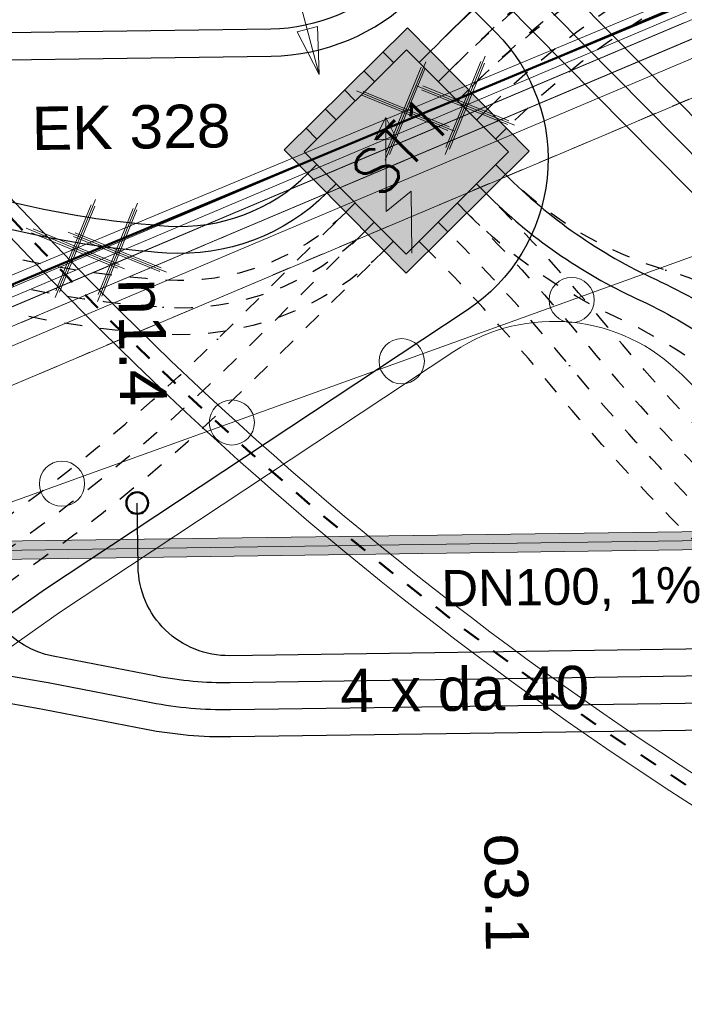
# Model space of a CAD drawing. Header units: metres. Extents: x -502 to 161, y -108 to 174.
# Tile 564 of 776: x -154.62 to -150.95, y 38.27 to 43.72. Entities that reach past the tile are written whole.
import ezdxf

# ---------------------------------------------------------------- set-up
doc = ezdxf.new("R2010")
doc.units = ezdxf.units.M
doc.header["$LTSCALE"] = 0.1
for name, pattern in [('102', [101.6, 101.6, 0]), ('103', [0.16875, 0.125, -0.01875, 0.00625, -0.01875]), ('2-1', [0.17, 0.06, -0.025, 0.06, -0.025]), ('202', [0.132, 0.0875, -0.019, 0.0065, -0.019])]:
    doc.linetypes.add(name, pattern=pattern)
for name, color, linetype in [('BRI31-005.05-5p02-Koordinierung Lageplan 4. BA ZOB West 2022-06-15', 7, 'Continuous'), ('BRI31-005.06-5f07-Koordinierung Lageplan 4. BA ZOB Fernbusbahnh', 7, 'Continuous'), ('BRI31-005.07-5f08-Koordinierung Lageplan 4. BA Radstation - Seeterrasse 2023-05-31', 7, 'Continuous')]:
    doc.layers.add(name, color=color, linetype=linetype)
doc.styles.add('Arial', font='arial.ttf')
doc.styles.add('Txt', font='txt_____.ttf')

# ---------------------------------------------------------------- blocks, each defined once
blk = doc.blocks.new('1016')
at = {"color": 7, "linetype": 'Continuous', "lineweight": 9, "transparency": 33554687}
for p, q in [((0.703072, 0.277444), (1.257444, -0.276928)), ((1.257444, 0.277444), (0.703072, -0.276928))]:
    blk.add_line(p, q, dxfattribs=at)
at = {"color": 2, "linetype": 'Continuous', "lineweight": 20, "true_color": 0xffff00, "transparency": 33554687}
for p, q in [((1.212401, 0.25319), (0.727326, -0.231885)), ((0.727326, 0.232401), (1.212401, -0.252674)), ((0.748114, 0.25319), (1.23319, -0.231885)), ((1.23319, 0.232401), (0.748114, -0.252674))]:
    blk.add_line(p, q, dxfattribs=at)
blk = doc.blocks.new('ALG_00094')
at = {"color": 1, "linetype": 'Continuous', "lineweight": 20, "true_color": 0xff0000, "transparency": 33554687, "flags": 128}
blk.add_lwpolyline([(0, 0), (0.3696, 0.08316), (0.3696, -0.08316), (0, 0)], dxfattribs=at)
blk = doc.blocks.new('9141')
at = {"color": 7, "linetype": 'Continuous', "lineweight": 9, "transparency": 33554687}
blk.add_circle((0, 0), 0.25, dxfattribs=at)
blk = doc.blocks.new('951')
at = {"color": 3, "linetype": 'Continuous', "lineweight": 13, "true_color": 0x00ff00, "transparency": 33554687}
for p, q in [((5.053472, 0.9793), (4.792795, 0.344076)), ((5.13368, 0.444375), (4.732639, -0.518491)), ((4.792795, 0.344076), (5.13368, 0.444375)), ((4.732639, -0.518491), (4.715929, -0.2527)), ((4.715929, -0.2527), (4.943186, -0.339625)), ((4.943186, -0.339625), (4.732639, -0.518491))]:
    blk.add_line(p, q, dxfattribs=at)

msp = doc.modelspace()

# ---------------------------------------------------------------- linework, layer by layer
at = {"layer": 'BRI31-005.05-5p02-Koordinierung Lageplan 4. BA ZOB West 2022-06-15', "color": 3, "linetype": 'Continuous', "lineweight": 18, "true_color": 0x00ff00, "transparency": 33554687, "flags": 128}
for points in [[(-95.3491, 78.326), (-102.5731, 75.366), (-110.1361, 72.306), (-117.0671, 69.456), (-120.3391, 67.894), (-122.6731, 66.48), (-125.4411, 64.186), (-127.5101, 61.662), (-132.3761, 55.512), (-136.3321, 50.73), (-141.2451, 48.064), (-147.2831, 45.146), (-156.9131, 41.076), (-164.9401, 37.646), (-169.7831, 35.816), (-169.9701, 35.745), (-171.3211, 35.581), (-172.5051, 35.438), (-172.6551, 35.445), (-174.8591, 35.155), (-177.6301, 34.484), (-180.4281, 33.654)], [(-180.4441, 33.702), (-177.6431, 34.532), (-174.8681, 35.204), (-172.6621, 35.496), (-172.5161, 35.537), (-171.7201, 35.633), (-170.6311, 35.766), (-170.3441, 35.8), (-170.0811, 35.832), (-169.8331, 35.904), (-169.8181, 35.91), (-164.9771, 37.739), (-156.9521, 41.168), (-147.3241, 45.237), (-141.2911, 48.153), (-136.3971, 50.809), (-132.4541, 55.575), (-127.5881, 61.725), (-125.5121, 64.257), (-123.4631, 65.955), (-123.1781, 66.46), (-123.1381, 66.53), (-123.0991, 66.632)]]:
    msp.add_lwpolyline(points, dxfattribs=at)
at = {"layer": 'BRI31-005.06-5f07-Koordinierung Lageplan 4. BA ZOB Fernbusbahnh', "color": 3, "linetype": 'Continuous', "lineweight": 13, "true_color": 0x00ff00, "transparency": 33554687, "flags": 128}
for points in [[(-95.3491, 78.326), (-102.5731, 75.366), (-110.1361, 72.306), (-117.0671, 69.456), (-120.3391, 67.894), (-122.6731, 66.48), (-125.4411, 64.186), (-127.5101, 61.662), (-132.3761, 55.512), (-136.3321, 50.73), (-141.2451, 48.064), (-147.2831, 45.146), (-156.9131, 41.076), (-164.9401, 37.646), (-169.7831, 35.816), (-169.9701, 35.745), (-171.3211, 35.581), (-172.5051, 35.438), (-172.6551, 35.445), (-174.8591, 35.155), (-177.6301, 34.484), (-180.4281, 33.654)], [(-180.4441, 33.702), (-177.6431, 34.532), (-174.8681, 35.204), (-172.6621, 35.496), (-172.5161, 35.537), (-171.7201, 35.633), (-170.6311, 35.766), (-170.3441, 35.8), (-170.0811, 35.832), (-169.8331, 35.904), (-169.8181, 35.91), (-164.9771, 37.739), (-156.9521, 41.168), (-147.3241, 45.237), (-141.2911, 48.153), (-136.3971, 50.809), (-132.4541, 55.575), (-127.5881, 61.725), (-125.5121, 64.257), (-123.4631, 65.955), (-123.1781, 66.46), (-123.1381, 66.53), (-123.0991, 66.632)]]:
    msp.add_lwpolyline(points, dxfattribs=at)
at = {"layer": 'BRI31-005.06-5f07-Koordinierung Lageplan 4. BA ZOB Fernbusbahnh', "color": 255, "linetype": 'Continuous', "lineweight": 9, "transparency": 33554687, "flags": 128}
msp.add_lwpolyline([(-180.4596, 33.7495), (-177.6561, 34.5803), (-174.8773, 35.2532), (-172.6722, 35.5451), (-172.5259, 35.5862), (-171.7261, 35.6826), (-170.6371, 35.8156), (-170.3501, 35.8496), (-170.0912, 35.8811), (-169.8494, 35.9513), (-169.8362, 35.9566), (-164.9958, 37.7854), (-156.9717, 41.214), (-147.3447, 45.2826), (-141.3139, 48.1975), (-136.4295, 50.8483), (-132.493, 55.6065), (-127.6271, 61.7564), (-125.5477, 64.2924), (-123.5021, 65.9876), (-123.2216, 66.4847), (-123.1834, 66.5515), (-123.1458, 66.6499)], dxfattribs=at)
at = {"layer": 'BRI31-005.07-5f08-Koordinierung Lageplan 4. BA Radstation - Seeterrasse 2023-05-31', "color": 1, "linetype": 'Continuous', "lineweight": 20, "true_color": 0xff0000, "transparency": 33554687}
msp.add_line((-152.9671, 43.4198), (-153.5201, 45.5188), dxfattribs=at)
at = {"layer": 'BRI31-005.07-5f08-Koordinierung Lageplan 4. BA Radstation - Seeterrasse 2023-05-31', "color": 4, "linetype": 'Continuous', "lineweight": 13, "true_color": 0x00ffff, "transparency": 33554687}
msp.add_line((-176.0281, 33.354), (-145.2636, 44.4433), dxfattribs=at)
msp.add_line((-176.0281, 33.354), (-145.2636, 44.4433), dxfattribs=at)
at = {"layer": 'BRI31-005.07-5f08-Koordinierung Lageplan 4. BA Radstation - Seeterrasse 2023-05-31', "color": 7, "linetype": 'Continuous', "lineweight": 20, "transparency": 33554687}
for p, q in [((-152.5544, 43.4857), (-152.614, 43.5454)), ((-152.5544, 43.4857), (-152.614, 43.5454)), ((-152.3502, 43.5482), (-152.413, 43.4855)), ((-152.3502, 43.5482), (-152.413, 43.4855)), ((-152.6606, 43.3797), (-152.7202, 43.4394)), ((-152.6606, 43.3797), (-152.7202, 43.4394)), ((-152.2447, 43.4415), (-152.3075, 43.3789)), ((-152.2447, 43.4415), (-152.3075, 43.3789)), ((-152.7668, 43.2738), (-152.8263, 43.3335)), ((-152.7668, 43.2738), (-152.8263, 43.3335)), ((-152.1388, 43.3353), (-152.2016, 43.2727)), ((-152.1388, 43.3353), (-152.2016, 43.2727)), ((-152.873, 43.1678), (-152.9325, 43.2275)), ((-152.873, 43.1678), (-152.9325, 43.2275)), ((-152.0328, 43.2291), (-152.0956, 43.1665)), ((-152.0328, 43.2291), (-152.0956, 43.1665)), ((-151.9269, 43.1229), (-151.9897, 43.0603)), ((-151.9269, 43.1229), (-151.9897, 43.0603)), ((-152.9791, 43.0619), (-153.0387, 43.1216)), ((-152.9791, 43.0619), (-153.0387, 43.1216)), ((-152.9793, 42.9205), (-153.0298, 42.8701)), ((-152.9793, 42.9205), (-153.0298, 42.8701)), ((-151.9359, 42.8658), (-151.9894, 42.9194)), ((-151.9359, 42.8658), (-151.9894, 42.9194)), ((-152.8734, 42.8143), (-152.9243, 42.7634)), ((-152.8734, 42.8143), (-152.9243, 42.7634)), ((-152.0421, 42.7598), (-152.0955, 42.8134)), ((-152.0421, 42.7598), (-152.0955, 42.8134)), ((-152.7674, 42.7081), (-152.8188, 42.6568)), ((-152.7674, 42.7081), (-152.8188, 42.6568)), ((-152.1483, 42.6539), (-152.2017, 42.7075)), ((-152.1483, 42.6539), (-152.2017, 42.7075)), ((-152.6619, 42.6015), (-152.7139, 42.5496)), ((-152.6619, 42.6015), (-152.7139, 42.5496)), ((-152.2544, 42.5479), (-152.3079, 42.6015)), ((-152.2544, 42.5479), (-152.3079, 42.6015)), ((-152.5555, 42.4957), (-152.6079, 42.4434)), ((-152.5555, 42.4957), (-152.6079, 42.4434)), ((-152.3606, 42.442), (-152.4141, 42.4956)), ((-152.3606, 42.442), (-152.4141, 42.4956))]:
    msp.add_line(p, q, dxfattribs=at)
at = {"layer": 'BRI31-005.07-5f08-Koordinierung Lageplan 4. BA Radstation - Seeterrasse 2023-05-31', "color": 12, "linetype": 'Continuous', "lineweight": 13, "true_color": 0xcc0000, "transparency": 33554687}
for p, q in [((-160.1708, 40.7587), (-150.0894, 40.8995)), ((-160.1708, 40.7587), (-150.0894, 40.8995)), ((-160.1701, 40.7087), (-150.0887, 40.8495)), ((-160.1701, 40.7087), (-150.0887, 40.8495)), ((-160.1695, 40.6587), (-150.088, 40.7995)), ((-160.1695, 40.6587), (-150.088, 40.7995))]:
    msp.add_line(p, q, dxfattribs=at)
at = {"layer": 'BRI31-005.07-5f08-Koordinierung Lageplan 4. BA Radstation - Seeterrasse 2023-05-31', "color": 250, "linetype": '202', "lineweight": 20, "true_color": 0x333333, "transparency": 33554687, "flags": 128}
msp.add_lwpolyline([(-169.7821, 35.816), (-164.9401, 37.647), (-156.9121, 41.076), (-147.2831, 45.145), (-141.2451, 48.064), (-136.3331, 50.73), (-132.3771, 55.512), (-127.5111, 61.662), (-125.4401, 64.186), (-122.6721, 66.481), (-120.3381, 67.894), (-117.0681, 69.455), (-110.1371, 72.307), (-102.5741, 75.367), (-95.3481, 78.327), (-87.2051, 81.706), (-82.3221, 84.224), (-73.2841, 89.176), (-65.3801, 92.266), (-55.0081, 96.337), (-42.5711, 101.496), (-24.2771, 108.475), (-23.6281, 108.616), (-22.7791, 108.939), (-21.2271, 109.532), (-20.7311, 109.828), (-6.5731, 115.397), (-3.3331, 116.527), (2.1199, 118.676), (8.4349, 121.116), (16.1989, 124.136), (23.8509, 127.116), (32.0649, 130.317), (39.0129, 133.194), (40.7549, 134.413), (40.9269, 134.167), (39.1589, 132.93), (32.1769, 130.039), (23.9589, 126.836), (16.3069, 123.856), (8.5429, 120.836), (2.2299, 118.396), (-3.2291, 116.245), (-6.4691, 115.115), (-20.5991, 109.558), (-21.0951, 109.262), (-22.6731, 108.659), (-23.5421, 108.328), (-24.1911, 108.187), (-42.4611, 101.218), (-54.8961, 96.059), (-65.2701, 91.986), (-73.1561, 88.904), (-82.1821, 83.96), (-87.0791, 81.434), (-95.2341, 78.049), (-102.4601, 75.089), (-110.0231, 72.029), (-116.9461, 69.181), (-120.1961, 67.63), (-122.4981, 66.235), (-125.2261, 63.974), (-127.2771, 61.474), (-132.1431, 55.324), (-136.1391, 50.494), (-141.1091, 47.796), (-147.1591, 44.871), (-156.7941, 40.8), (-164.8281, 37.369), (-169.6761, 35.536), (-169.7821, 35.816)], dxfattribs=at)
msp.add_lwpolyline([(-169.7821, 35.816), (-164.9401, 37.647), (-156.9121, 41.076), (-147.2831, 45.145), (-141.2451, 48.064), (-136.3331, 50.73), (-132.3771, 55.512), (-127.5111, 61.662), (-125.4401, 64.186), (-122.6721, 66.481), (-120.3381, 67.894), (-117.0681, 69.455), (-110.1371, 72.307), (-102.5741, 75.367), (-95.3481, 78.327), (-87.2051, 81.706), (-82.3221, 84.224), (-73.2841, 89.176), (-65.3801, 92.266), (-55.0081, 96.337), (-42.5711, 101.496), (-24.2771, 108.475), (-23.6281, 108.616), (-22.7791, 108.939), (-21.2271, 109.532), (-20.7311, 109.828), (-6.5731, 115.397), (-3.3331, 116.527), (2.1199, 118.676), (8.4349, 121.116), (16.1989, 124.136), (23.8509, 127.116), (32.0649, 130.317), (39.0129, 133.194), (40.7549, 134.413), (40.9269, 134.167), (39.1589, 132.93), (32.1769, 130.039), (23.9589, 126.836), (16.3069, 123.856), (8.5429, 120.836), (2.2299, 118.396), (-3.2291, 116.245), (-6.4691, 115.115), (-20.5991, 109.558), (-21.0951, 109.262), (-22.6731, 108.659), (-23.5421, 108.328), (-24.1911, 108.187), (-42.4611, 101.218), (-54.8961, 96.059), (-65.2701, 91.986), (-73.1561, 88.904), (-82.1821, 83.96), (-87.0791, 81.434), (-95.2341, 78.049), (-102.4601, 75.089), (-110.0231, 72.029), (-116.9461, 69.181), (-120.1961, 67.63), (-122.4981, 66.235), (-125.2261, 63.974), (-127.2771, 61.474), (-132.1431, 55.324), (-136.1391, 50.494), (-141.1091, 47.796), (-147.1591, 44.871), (-156.7941, 40.8), (-164.8281, 37.369), (-169.6761, 35.536), (-169.7821, 35.816)], dxfattribs=at)
at = {"layer": 'BRI31-005.07-5f08-Koordinierung Lageplan 4. BA Radstation - Seeterrasse 2023-05-31', "color": 250, "linetype": '102', "lineweight": 13, "true_color": 0x333333, "transparency": 33554687, "flags": 128}
msp.add_lwpolyline([(18.5229, 125.041), (18.5599, 124.733), (16.3069, 123.856), (8.5429, 120.836), (2.2299, 118.396), (-3.2291, 116.245), (-6.4691, 115.115), (-20.5991, 109.558), (-21.0951, 109.262), (-22.6731, 108.659), (-23.5421, 108.328), (-24.1911, 108.187), (-42.4611, 101.218), (-54.8961, 96.059), (-65.2701, 91.986), (-73.1561, 88.904), (-82.1821, 83.96), (-87.0791, 81.434), (-95.2341, 78.049), (-102.4601, 75.089), (-110.0231, 72.029), (-116.9461, 69.181), (-120.1961, 67.63), (-122.4981, 66.235), (-125.2261, 63.974), (-127.2771, 61.474), (-132.1431, 55.324), (-136.1391, 50.494), (-141.1091, 47.796), (-147.1591, 44.871), (-156.7941, 40.8), (-164.8281, 37.369), (-169.6761, 35.536), (-169.7821, 35.816), (-164.9401, 37.647), (-156.9121, 41.076), (-147.2831, 45.145), (-141.2451, 48.064), (-136.3331, 50.73), (-132.3771, 55.512), (-127.5111, 61.662), (-125.4401, 64.186), (-122.6721, 66.481), (-120.3381, 67.894), (-117.0681, 69.455), (-110.1371, 72.307), (-102.5741, 75.367), (-95.3481, 78.327), (-87.2051, 81.706), (-82.3221, 84.224), (-73.2841, 89.176), (-71.0607, 90.0451)], dxfattribs=at)
msp.add_lwpolyline([(18.5229, 125.041), (18.5599, 124.733), (16.3069, 123.856), (8.5429, 120.836), (2.2299, 118.396), (-3.2291, 116.245), (-6.4691, 115.115), (-20.5991, 109.558), (-21.0951, 109.262), (-22.6731, 108.659), (-23.5421, 108.328), (-24.1911, 108.187), (-42.4611, 101.218), (-54.8961, 96.059), (-65.2701, 91.986), (-73.1561, 88.904), (-82.1821, 83.96), (-87.0791, 81.434), (-95.2341, 78.049), (-102.4601, 75.089), (-110.0231, 72.029), (-116.9461, 69.181), (-120.1961, 67.63), (-122.4981, 66.235), (-125.2261, 63.974), (-127.2771, 61.474), (-132.1431, 55.324), (-136.1391, 50.494), (-141.1091, 47.796), (-147.1591, 44.871), (-156.7941, 40.8), (-164.8281, 37.369), (-169.6761, 35.536), (-169.7821, 35.816), (-164.9401, 37.647), (-156.9121, 41.076), (-147.2831, 45.145), (-141.2451, 48.064), (-136.3331, 50.73), (-132.3771, 55.512), (-127.5111, 61.662), (-125.4401, 64.186), (-122.6721, 66.481), (-120.3381, 67.894), (-117.0681, 69.455), (-110.1371, 72.307), (-102.5741, 75.367), (-95.3481, 78.327), (-87.2051, 81.706), (-82.3221, 84.224), (-73.2841, 89.176), (-71.0607, 90.0451)], dxfattribs=at)
at = {"layer": 'BRI31-005.07-5f08-Koordinierung Lageplan 4. BA Radstation - Seeterrasse 2023-05-31', "color": 4, "linetype": 'Continuous', "lineweight": 50, "true_color": 0x00ffff, "transparency": 33554687, "flags": 128}
msp.add_lwpolyline([(-176.0281, 33.354), (-175.3441, 33.639), (-175.3201, 33.649), (-149.7281, 44.314), (-126.4101, 53.651), (-118.1081, 57.122), (-98.2681, 65.417), (-72.0611, 76.231), (-71.9681, 76.269), (-71.3191, 76.53), (-71.2871, 76.543), (-48.6231, 85.662), (-14.7811, 99.28), (-14.7731, 99.283), (-6.6601, 102.548), (8.5319, 108.66), (9.1999, 108.929), (9.3639, 108.995), (9.6569, 109.113), (23.8684, 114.898)], dxfattribs=at)
msp.add_lwpolyline([(-176.0281, 33.354), (-175.3441, 33.639), (-175.3201, 33.649), (-149.7281, 44.314), (-126.4101, 53.651), (-118.1081, 57.122), (-98.2681, 65.417), (-72.0611, 76.231), (-71.9681, 76.269), (-71.3191, 76.53), (-71.2871, 76.543), (-48.6231, 85.662), (-14.7811, 99.28), (-14.7731, 99.283), (-6.6601, 102.548), (8.5319, 108.66), (9.1999, 108.929), (9.3639, 108.995), (9.6569, 109.113), (23.8684, 114.898)], dxfattribs=at)
at = {"layer": 'BRI31-005.07-5f08-Koordinierung Lageplan 4. BA Radstation - Seeterrasse 2023-05-31', "color": 250, "linetype": '102', "lineweight": 9, "true_color": 0x333333, "transparency": 33554687, "flags": 128}
for points in [[(-169.8181, 35.91), (-164.9771, 37.739), (-156.9521, 41.168), (-147.3241, 45.237), (-141.2911, 48.153), (-136.3971, 50.809), (-132.4541, 55.575), (-127.5881, 61.725), (-125.5121, 64.257), (-122.7311, 66.562), (-120.3871, 67.982), (-117.1081, 69.547), (-110.1741, 72.399), (-102.6111, 75.459), (-95.3871, 78.418), (-87.2481, 81.797), (-82.3691, 84.312), (-73.3261, 89.267), (-65.4151, 92.359), (-55.0451, 96.429), (-42.6071, 101.588), (-24.3061, 108.571), (-23.6481, 108.714), (-23.6061, 108.518), (-24.2481, 108.379), (-42.5331, 101.402), (-54.9711, 96.243), (-65.3431, 92.173), (-73.2421, 89.085), (-82.2751, 84.136), (-87.1641, 81.615), (-95.3111, 78.234), (-102.5351, 75.273), (-110.0981, 72.213), (-117.0261, 69.365), (-120.2911, 67.806), (-122.6151, 66.398), (-125.3701, 64.115), (-127.4321, 61.599), (-132.2981, 55.449), (-136.2671, 50.651), (-141.1991, 47.975), (-147.2421, 45.055), (-156.8741, 40.984), (-164.9031, 37.553), (-169.7481, 35.722), (-169.8181, 35.91)], [(-169.8181, 35.91), (-164.9771, 37.739), (-156.9521, 41.168), (-147.3241, 45.237), (-141.2911, 48.153), (-136.3971, 50.809), (-132.4541, 55.575), (-127.5881, 61.725), (-125.5121, 64.257), (-122.7311, 66.562), (-120.3871, 67.982), (-117.1081, 69.547), (-110.1741, 72.399), (-102.6111, 75.459), (-95.3871, 78.418), (-87.2481, 81.797), (-82.3691, 84.312), (-73.3261, 89.267), (-65.4151, 92.359), (-55.0451, 96.429), (-42.6071, 101.588), (-24.3061, 108.571), (-23.6481, 108.714), (-23.6061, 108.518), (-24.2481, 108.379), (-42.5331, 101.402), (-54.9711, 96.243), (-65.3431, 92.173), (-73.2421, 89.085), (-82.2751, 84.136), (-87.1641, 81.615), (-95.3111, 78.234), (-102.5351, 75.273), (-110.0981, 72.213), (-117.0261, 69.365), (-120.2911, 67.806), (-122.6151, 66.398), (-125.3701, 64.115), (-127.4321, 61.599), (-132.2981, 55.449), (-136.2671, 50.651), (-141.1991, 47.975), (-147.2421, 45.055), (-156.8741, 40.984), (-164.9031, 37.553), (-169.7481, 35.722), (-169.8181, 35.91)], [(-169.8181, 35.91), (-164.9771, 37.739), (-156.9521, 41.168), (-147.3241, 45.237), (-141.2911, 48.153), (-136.3971, 50.809), (-132.4541, 55.575), (-127.5881, 61.725), (-125.5121, 64.257), (-122.7311, 66.562), (-120.3871, 67.982), (-117.1081, 69.547), (-110.1741, 72.399), (-102.6111, 75.459), (-95.3871, 78.418), (-87.2481, 81.797), (-82.3691, 84.312), (-73.3261, 89.267), (-69.9883, 90.5716)], [(-169.8181, 35.91), (-164.9771, 37.739), (-156.9521, 41.168), (-147.3241, 45.237), (-141.2911, 48.153), (-136.3971, 50.809), (-132.4541, 55.575), (-127.5881, 61.725), (-125.5121, 64.257), (-122.7311, 66.562), (-120.3871, 67.982), (-117.1081, 69.547), (-110.1741, 72.399), (-102.6111, 75.459), (-95.3871, 78.418), (-87.2481, 81.797), (-82.3691, 84.312), (-73.3261, 89.267), (-69.9883, 90.5716)], [(-69.9156, 90.3855), (-73.2421, 89.085), (-82.2751, 84.136), (-87.1641, 81.615), (-95.3111, 78.234), (-102.5351, 75.273), (-110.0981, 72.213), (-117.0261, 69.365), (-120.2911, 67.806), (-122.6151, 66.398), (-125.3701, 64.115), (-127.4321, 61.599), (-132.2981, 55.449), (-136.2671, 50.651), (-141.1991, 47.975), (-147.2421, 45.055), (-156.8741, 40.984), (-164.9031, 37.553), (-169.7481, 35.722), (-169.8181, 35.91)], [(-69.9156, 90.3855), (-73.2421, 89.085), (-82.2751, 84.136), (-87.1641, 81.615), (-95.3111, 78.234), (-102.5351, 75.273), (-110.0981, 72.213), (-117.0261, 69.365), (-120.2911, 67.806), (-122.6151, 66.398), (-125.3701, 64.115), (-127.4321, 61.599), (-132.2981, 55.449), (-136.2671, 50.651), (-141.1991, 47.975), (-147.2421, 45.055), (-156.8741, 40.984), (-164.9031, 37.553), (-169.7481, 35.722), (-169.8181, 35.91)], [(-169.8531, 36.004), (-165.0141, 37.832), (-156.9911, 41.26), (-147.3651, 45.328), (-141.3371, 48.242), (-136.4621, 50.888), (-132.5321, 55.638), (-127.6661, 61.788), (-125.5831, 64.328), (-123.5411, 66.02), (-123.2651, 66.509), (-123.0911, 66.411), (-123.3851, 65.89), (-125.4411, 64.186), (-127.5101, 61.662), (-132.3761, 55.512), (-136.3321, 50.73), (-141.2451, 48.064), (-147.2831, 45.146), (-156.9131, 41.076), (-164.9401, 37.646), (-169.7831, 35.816), (-169.8531, 36.004)], [(-169.8531, 36.004), (-165.0141, 37.832), (-156.9911, 41.26), (-147.3651, 45.328), (-141.3371, 48.242), (-136.4621, 50.888), (-132.5321, 55.638), (-127.6661, 61.788), (-125.5831, 64.328), (-123.5411, 66.02), (-123.2651, 66.509), (-123.0911, 66.411), (-123.3851, 65.89), (-125.4411, 64.186), (-127.5101, 61.662), (-132.3761, 55.512), (-136.3321, 50.73), (-141.2451, 48.064), (-147.2831, 45.146), (-156.9131, 41.076), (-164.9401, 37.646), (-169.7831, 35.816), (-169.8531, 36.004)], [(-169.8531, 36.004), (-165.0141, 37.832), (-156.9911, 41.26), (-147.3651, 45.328), (-141.3371, 48.242), (-136.4621, 50.888), (-132.5321, 55.638), (-127.6661, 61.788), (-125.5831, 64.328), (-123.5411, 66.02), (-123.2651, 66.509), (-123.0911, 66.411), (-123.3851, 65.89), (-125.4411, 64.186), (-127.5101, 61.662), (-132.3761, 55.512), (-136.3321, 50.73), (-141.2451, 48.064), (-147.2831, 45.146), (-156.9131, 41.076), (-164.9401, 37.646), (-169.7831, 35.816), (-169.8531, 36.004)], [(-169.8531, 36.004), (-165.0141, 37.832), (-156.9911, 41.26), (-147.3651, 45.328), (-141.3371, 48.242), (-136.4621, 50.888), (-132.5321, 55.638), (-127.6661, 61.788), (-125.5831, 64.328), (-123.5411, 66.02), (-123.2651, 66.509), (-123.0911, 66.411), (-123.3851, 65.89), (-125.4411, 64.186), (-127.5101, 61.662), (-132.3761, 55.512), (-136.3321, 50.73), (-141.2451, 48.064), (-147.2831, 45.146), (-156.9131, 41.076), (-164.9401, 37.646), (-169.7831, 35.816), (-169.8531, 36.004)]]:
    msp.add_lwpolyline(points, dxfattribs=at)
at = {"layer": 'BRI31-005.07-5f08-Koordinierung Lageplan 4. BA Radstation - Seeterrasse 2023-05-31', "color": 3, "linetype": 'Continuous', "lineweight": 13, "true_color": 0x00ff00, "transparency": 33554687, "flags": 128}
for points in [[(-95.3491, 78.326), (-102.5731, 75.366), (-110.1361, 72.306), (-117.0671, 69.456), (-120.3391, 67.894), (-122.6731, 66.48), (-125.4411, 64.186), (-127.5101, 61.662), (-132.3761, 55.512), (-136.3321, 50.73), (-141.2451, 48.064), (-147.2831, 45.146), (-156.9131, 41.076), (-164.9401, 37.646), (-169.7831, 35.816), (-169.9701, 35.745), (-171.3211, 35.581), (-172.5051, 35.438), (-172.6551, 35.445), (-174.8591, 35.155), (-177.6301, 34.484), (-180.4281, 33.654)], [(-95.3491, 78.326), (-102.5731, 75.366), (-110.1361, 72.306), (-117.0671, 69.456), (-120.3391, 67.894), (-122.6731, 66.48), (-125.4411, 64.186), (-127.5101, 61.662), (-132.3761, 55.512), (-136.3321, 50.73), (-141.2451, 48.064), (-147.2831, 45.146), (-156.9131, 41.076), (-164.9401, 37.646), (-169.7831, 35.816), (-169.9701, 35.745), (-171.3211, 35.581), (-172.5051, 35.438), (-172.6551, 35.445), (-174.8591, 35.155), (-177.6301, 34.484), (-180.4281, 33.654)], [(-180.4441, 33.702), (-177.6431, 34.532), (-174.8681, 35.204), (-172.6621, 35.496), (-172.5161, 35.537), (-171.7201, 35.633), (-170.6311, 35.766), (-170.3441, 35.8), (-170.0811, 35.832), (-169.8331, 35.904), (-169.8181, 35.91), (-164.9771, 37.739), (-156.9521, 41.168), (-147.3241, 45.237), (-141.2911, 48.153), (-136.3971, 50.809), (-132.4541, 55.575), (-127.5881, 61.725), (-125.5121, 64.257), (-123.4631, 65.955), (-123.1781, 66.46), (-123.1381, 66.53), (-123.0991, 66.632)], [(-180.4441, 33.702), (-177.6431, 34.532), (-174.8681, 35.204), (-172.6621, 35.496), (-172.5161, 35.537), (-171.7201, 35.633), (-170.6311, 35.766), (-170.3441, 35.8), (-170.0811, 35.832), (-169.8331, 35.904), (-169.8181, 35.91), (-164.9771, 37.739), (-156.9521, 41.168), (-147.3241, 45.237), (-141.2911, 48.153), (-136.3971, 50.809), (-132.4541, 55.575), (-127.5881, 61.725), (-125.5121, 64.257), (-123.4631, 65.955), (-123.1781, 66.46), (-123.1381, 66.53), (-123.0991, 66.632)]]:
    msp.add_lwpolyline(points, dxfattribs=at)
at = {"layer": 'BRI31-005.07-5f08-Koordinierung Lageplan 4. BA Radstation - Seeterrasse 2023-05-31', "color": 255, "linetype": 'Continuous', "lineweight": 9, "transparency": 33554687, "flags": 128}
for points in [[(-71.9869, 76.3153), (-72.0801, 76.2773), (-98.2873, 65.4632), (-118.1274, 57.1681), (-126.4291, 53.6973), (-149.747, 44.3603), (-175.3393, 33.6952), (-175.3633, 33.6852), (-176.0473, 33.4002)], [(-71.9869, 76.3153), (-72.0801, 76.2773), (-98.2873, 65.4632), (-118.1274, 57.1681), (-126.4291, 53.6973), (-149.747, 44.3603), (-175.3393, 33.6952), (-175.3633, 33.6852), (-176.0473, 33.4002)], [(-180.4596, 33.7495), (-177.6561, 34.5803), (-174.8773, 35.2532), (-172.6722, 35.5451), (-172.5259, 35.5862), (-171.7261, 35.6826), (-170.6371, 35.8156), (-170.3501, 35.8496), (-170.0912, 35.8811), (-169.8494, 35.9513), (-169.8362, 35.9566), (-164.9958, 37.7854), (-156.9717, 41.214), (-147.3447, 45.2826), (-141.3139, 48.1975), (-136.4295, 50.8483), (-132.493, 55.6065), (-127.6271, 61.7564), (-125.5477, 64.2924), (-123.5021, 65.9876), (-123.2216, 66.4847), (-123.1834, 66.5515), (-123.1458, 66.6499)], [(-180.4596, 33.7495), (-177.6561, 34.5803), (-174.8773, 35.2532), (-172.6722, 35.5451), (-172.5259, 35.5862), (-171.7261, 35.6826), (-170.6371, 35.8156), (-170.3501, 35.8496), (-170.0912, 35.8811), (-169.8494, 35.9513), (-169.8362, 35.9566), (-164.9958, 37.7854), (-156.9717, 41.214), (-147.3447, 45.2826), (-141.3139, 48.1975), (-136.4295, 50.8483), (-132.493, 55.6065), (-127.6271, 61.7564), (-125.5477, 64.2924), (-123.5021, 65.9876), (-123.2216, 66.4847), (-123.1834, 66.5515), (-123.1458, 66.6499)]]:
    msp.add_lwpolyline(points, dxfattribs=at)
at = {"layer": 'BRI31-005.07-5f08-Koordinierung Lageplan 4. BA Radstation - Seeterrasse 2023-05-31', "color": 3, "linetype": '2-1', "lineweight": 30, "true_color": 0x00ff00, "transparency": 33554687, "flags": 128}
for points in [[(-128.7317, 67.1307), (-130.8914, 64.8489), (-134.6199, 61.0632, 0.091835), (-135.6402, 59.5545, -0.09526), (-136.8688, 57.7642), (-149.7236, 45.062), (-149.7236, 45.062, -0.080166), (-150.9325, 44.2), (-150.9325, 44.2), (-150.9325, 44.2, 0.081399), (-152.1388, 43.3353), (-152.1388, 43.3353)], [(-131.205, 65.1721), (-134.9405, 61.3789, 0.091835), (-136.0527, 59.7344), (-136.0527, 59.7344, -0.09526), (-137.1851, 58.0843), (-137.1851, 58.0843), (-150.0399, 45.3821), (-150.0399, 45.3821, -0.029474), (-151.1436, 44.413), (-151.1436, 44.413, 0.030696), (-152.2447, 43.4415)], [(-152.2447, 43.4415), (-152.2447, 43.4415, -0.056142), (-151.0908, 44.3597), (-151.0908, 44.3597), (-151.0908, 44.3597, 0.054914), (-149.9344, 45.2754), (-149.9344, 45.2754), (-137.0796, 57.9776, 0.09526), (-135.9152, 59.6745, -0.091835), (-134.8336, 61.2737), (-131.1005, 65.0644)], [(-130.9959, 64.9567), (-134.7268, 61.1684), (-134.7268, 61.1684, 0.091835), (-135.7777, 59.6145), (-135.7777, 59.6145), (-135.7777, 59.6145, -0.09526), (-136.9742, 57.8709), (-136.9742, 57.8709), (-149.829, 45.1687), (-149.829, 45.1687, -0.054927), (-150.9852, 44.2533), (-150.9852, 44.2533), (-150.9852, 44.2533, 0.056156), (-152.1388, 43.3353), (-152.1388, 43.3353)], [(-152.0328, 43.2291, -0.081411), (-150.8268, 44.0935, 0.080181), (-149.6181, 44.9553), (-136.7633, 57.6575, 0.070594), (-135.7595, 58.9768), (-135.7595, 58.9768, -0.011662), (-135.2395, 59.8587), (-135.2395, 59.8587, -0.058786), (-134.6051, 60.6537)], [(-152.8179, 42.6577, -0.215528), (-153.8203, 42.2807), (-153.8203, 42.2807, -0.081026), (-155.4833, 42.664), (-155.4833, 42.664, 0.100888), (-157.3281, 43.0133), (-160.3978, 42.9704), (-160.3978, 42.9704, 0.029754), (-166.2561, 42.5394), (-166.2561, 42.5394, -0.029678), (-169.7219, 42.2838), (-174.5935, 42.2158), (-198.2123, 40.9322)], [(-198.2042, 40.7824), (-174.5884, 42.0658), (-169.7287, 42.1337), (-169.7287, 42.1337, 0.029754), (-166.2362, 42.3907), (-166.2362, 42.3907), (-166.2362, 42.3907, -0.029754), (-160.3957, 42.8205), (-160.3957, 42.8205), (-157.326, 42.8633), (-157.326, 42.8633, -0.100888), (-155.5401, 42.5252), (-155.5401, 42.5252, 0.081026), (-153.8301, 42.131), (-153.8301, 42.131, 0.215528), (-152.7119, 42.5515), (-152.7119, 42.5515)], [(-141.106, 41.9221), (-143.258, 39.0381), (-143.258, 39.0381, -0.324922), (-144.3806, 38.6891), (-144.3806, 38.6891), (-147.2238, 39.6532, -0.116055), (-149.3415, 40.975), (-150.1623, 41.805), (-150.1623, 41.805, 0.126073), (-151.0482, 42.3362), (-151.0482, 42.3362, -0.124946), (-151.9359, 42.8658)], [(-137.2054, 29.8701), (-137.2375, 32.1677, 0.350863), (-141.5665, 37.4252, 0.004054), (-142.5852, 37.6306, 0.030773), (-143.5002, 37.7496), (-143.5002, 37.7496, -0.06529), (-144.6301, 37.9765), (-144.6301, 37.9765), (-147.4744, 38.9463, -0.115703), (-149.875, 40.4478), (-150.6956, 41.2776), (-150.6956, 41.2776, -0.021743), (-151.3681, 42.0195), (-151.3681, 42.0195), (-151.3681, 42.0195, 0.022861), (-152.0421, 42.7598), (-152.0421, 42.7598)], [(-131.4715, 24.6292, 0.1504), (-131.7512, 25.1468), (-133.2587, 26.6285, -0.152638), (-134.8343, 29.5749), (-135.379, 32.4359), (-135.5673, 33.2734), (-135.5673, 33.2734, 0.284942), (-139.4821, 37.2597), (-139.4821, 37.2597), (-139.4821, 37.2597, 0.012109), (-142.5283, 37.9252), (-142.5283, 37.9252), (-142.5283, 37.9252, 0.030773), (-143.4799, 38.0489), (-143.4799, 38.0489), (-143.4799, 38.0489, -0.06529), (-144.5333, 38.2605), (-144.5333, 38.2605), (-147.3776, 39.2302), (-147.3776, 39.2302, -0.115682), (-149.6617, 40.6588), (-149.6617, 40.6588), (-150.4823, 41.4886, 0.089986), (-151.3144, 42.072, -0.088862), (-152.1483, 42.6539)], [(-152.1483, 42.6539), (-152.1483, 42.6539, -0.02287), (-151.4744, 41.9138), (-151.4744, 41.9138), (-151.4744, 41.9138, 0.021749), (-150.8023, 41.1722), (-150.8023, 41.1722), (-149.9817, 40.3424, 0.115713), (-147.5228, 38.8043), (-144.6881, 37.8378, 0.065846), (-143.5104, 37.5999, -0.031099), (-142.6043, 37.4815), (-142.6043, 37.4815, -0.004017), (-141.5973, 37.2784), (-141.5973, 37.2784, -0.350863), (-137.3875, 32.1656), (-137.3875, 32.1656), (-137.3554, 29.868)], [(-137.5054, 29.8659), (-137.5375, 32.1635, 0.350863), (-141.6282, 37.1316), (-141.6282, 37.1316, 0.004017), (-142.6327, 37.3342), (-142.6327, 37.3342), (-142.6327, 37.3342, 0.031105), (-143.5206, 37.4503), (-143.5206, 37.4503), (-143.5206, 37.4503, -0.065289), (-144.7269, 37.6926), (-144.7269, 37.6926), (-147.5712, 38.6623), (-147.5712, 38.6623, -0.115723), (-150.0883, 40.2369), (-150.0883, 40.2369), (-150.9089, 41.0667, -0.021756), (-151.5809, 41.8081), (-151.5809, 41.8081, 0.022877), (-152.2544, 42.5479), (-152.2544, 42.5479)], [(-160.6569, 37.1812), (-159.907, 37.1924, 0.151398), (-159.1753, 37.4311), (-154.5733, 40.6883, 0.040997), (-153.3189, 41.7403), (-152.6079, 42.4434)], [(-137.6554, 29.8638), (-137.6874, 32.1614, 0.350863), (-141.659, 36.9848), (-141.659, 36.9848, 0.004054), (-142.6706, 37.1888), (-142.6706, 37.1888), (-142.6706, 37.1888, 0.030773), (-143.5307, 37.3006), (-143.5307, 37.3006, -0.065839), (-144.7854, 37.554), (-147.6196, 38.5203), (-147.6196, 38.5203, -0.115732), (-150.195, 40.1314), (-150.195, 40.1314), (-151.0156, 40.9612), (-151.0156, 40.9612, -0.021762), (-151.6873, 41.7024), (-151.6873, 41.7024), (-151.6873, 41.7024, 0.02288), (-152.3606, 42.442), (-152.3606, 42.442)]]:
    msp.add_lwpolyline(points, format="xyb", dxfattribs=at)
at = {"layer": 'BRI31-005.07-5f08-Koordinierung Lageplan 4. BA Radstation - Seeterrasse 2023-05-31', "color": 7, "linetype": 'Continuous', "lineweight": 30, "transparency": 33554687, "flags": 128}
for points in [[(-152.3502, 43.5482), (-152.3502, 43.5482, -0.005138), (-151.3017, 44.5731), (-151.3017, 44.5731, 0.003919), (-150.2507, 45.5954), (-137.3959, 58.2977), (-137.3959, 58.2977, 0.09526), (-136.3276, 59.8544), (-136.3276, 59.8544, -0.091835), (-135.1543, 61.5895), (-131.4142, 65.3876)], [(-131.3096, 65.2799), (-135.0474, 61.4842, 0.091835), (-136.1901, 59.7944, -0.09526), (-137.2905, 58.191), (-150.1453, 45.4888, -0.029472), (-151.249, 44.5197), (-151.249, 44.5197, 0.030692), (-152.3502, 43.5482), (-152.3502, 43.5482)], [(-141.2262, 42.0118), (-143.1489, 39.4352, -0.328507), (-144.2837, 39.0904), (-147.1405, 40.1006), (-147.1405, 40.1006, -0.113256), (-149.0288, 41.2988), (-149.0288, 41.2988), (-151.9011, 44.2033)], [(-152.1144, 43.9923), (-149.2351, 41.0807), (-149.2351, 41.0807, 0.112774), (-147.2405, 39.8177), (-147.2405, 39.8177), (-145.464, 39.1896, 0.037032), (-142.4429, 38.367, -0.012109), (-139.3754, 37.6969), (-139.3754, 37.6969, -0.285019), (-135.1279, 33.3705), (-135.1279, 33.3705), (-134.937, 32.5201), (-134.3923, 29.6591), (-134.3923, 29.6591, 0.152657), (-132.943, 26.9492), (-132.943, 26.9492), (-131.4479, 25.4799), (-131.4479, 25.4799, -0.007585), (-131.4168, 25.4487), (-131.4168, 25.4487), (-131.4168, 25.4487, -0.145681), (-130.7848, 24.253), (-130.7848, 24.253), (-130.6564, 23.609)], [(-152.221, 43.8868), (-151.9883, 43.6515, -0.472574), (-152.1473, 42.1145), (-154.4867, 40.5659), (-159.0887, 37.3087), (-159.0887, 37.3087, -0.151398), (-159.9048, 37.0424), (-159.9048, 37.0424), (-160.6547, 37.0313)], [(-197.0784, 41.4447), (-174.6089, 42.6656), (-169.737, 42.7336), (-169.737, 42.7336, 0.029754), (-166.3158, 42.9854), (-166.3158, 42.9854), (-166.3158, 42.9854, -0.029754), (-160.4041, 43.4204), (-160.4041, 43.4204), (-153.233, 43.5205), (-153.233, 43.5205, 0.19384), (-152.4404, 43.8527), (-152.4404, 43.8527)], [(-196.2304, 41.3203), (-174.6038, 42.5157), (-169.7349, 42.5836), (-169.7349, 42.5836, 0.029754), (-166.2959, 42.8367), (-166.2959, 42.8367, -0.029754), (-160.402, 43.2704), (-157.3323, 43.3133), (-157.3323, 43.3133, -0.100888), (-155.3697, 42.9417), (-155.3697, 42.9417), (-155.3697, 42.9417, 0.081026), (-153.8009, 42.5801), (-153.8009, 42.5801, 0.215527), (-153.0298, 42.8701)], [(-152.9238, 42.7639, -0.215527), (-153.8106, 42.4304), (-153.8106, 42.4304, -0.081026), (-155.4265, 42.8028), (-155.4265, 42.8028), (-155.4265, 42.8028, 0.100888), (-157.3302, 43.1633), (-157.3302, 43.1633), (-160.3999, 43.1204), (-160.3999, 43.1204, 0.029754), (-166.276, 42.688), (-166.276, 42.688, -0.029677), (-169.724, 42.4338), (-174.5987, 42.3657), (-198.2204, 41.082)], [(-151.9359, 42.8658), (-151.9359, 42.8658, 0.088801), (-151.1016, 42.2835), (-151.1016, 42.2835), (-151.1016, 42.2835, -0.08992), (-150.269, 41.6995), (-150.269, 41.6995), (-149.448, 40.8693, 0.115633), (-147.2808, 39.5142), (-144.4365, 38.5444), (-144.4365, 38.5444, 0.065289), (-143.4596, 38.3482), (-143.4596, 38.3482, -0.030773), (-142.4714, 38.2197), (-142.4714, 38.2197, -0.012109), (-139.411, 37.5512), (-139.411, 37.5512, -0.284994), (-135.2744, 33.3382), (-135.0843, 32.492)], [(-152.0421, 42.7598, 0.088832), (-151.208, 42.1778), (-151.208, 42.1778, -0.089956), (-150.3756, 41.5941), (-150.3756, 41.5941), (-149.555, 40.7642, 0.115671), (-147.3292, 39.3722), (-144.4759, 38.3994, 0.064694), (-143.4698, 38.1986), (-143.4698, 38.1986, -0.030773), (-142.4998, 38.0724), (-142.4998, 38.0724), (-142.4998, 38.0724, -0.012109), (-139.4465, 37.4055), (-139.4465, 37.4055), (-139.4465, 37.4055, -0.284968), (-135.4209, 33.3058), (-135.4209, 33.3058), (-135.2317, 32.464), (-134.687, 29.603, 0.152638), (-133.1535, 26.7355), (-131.6461, 25.2538, -0.150399), (-131.3244, 24.6586)]]:
    msp.add_lwpolyline(points, format="xyb", dxfattribs=at)
at = {"layer": 'BRI31-005.07-5f08-Koordinierung Lageplan 4. BA Radstation - Seeterrasse 2023-05-31', "color": 4, "linetype": '103', "lineweight": 50, "true_color": 0x00ffff, "transparency": 33554687, "flags": 128}
msp.add_lwpolyline([(-254.9323, 33.2388), (-254.9323, 33.2388, -0.133546), (-234.307, 40.072), (-234.307, 40.072), (-218.1974, 40.9476, -0.112636), (-213.1987, 40.0894, 0.175809), (-206.7253, 39.7865), (-199.6071, 41.9966), (-199.6071, 41.9966, -0.078169), (-198.0875, 42.321), (-198.0875, 42.321), (-197.1289, 42.3731, -0.05937), (-195.9481, 42.2971, 0.059369), (-194.7673, 42.2211), (-174.6311, 43.3154), (-169.7461, 43.3836), (-169.7461, 43.3836, 0.029754), (-166.4019, 43.6297), (-166.4019, 43.6297, -0.011354), (-164.1226, 43.8819), (-164.1226, 43.8819, 0.110668), (-162.0389, 44.5447), (-162.0389, 44.5447), (-161.5755, 44.8167), (-160.5386, 45.4255, -0.34828), (-156.8475, 44.9074), (-154.481, 42.4229), (-154.481, 42.4229, 0.105958), (-147.6918, 37.7922), (-147.6918, 37.7922), (-147.6918, 37.7922, -0.052347), (-138.4897, 32.8595), (-138.4897, 32.8595), (-138.4897, 32.8595, 0.153853), (-137.05, 32.4278), (-137.05, 32.4278), (-136.2035, 32.4396), (-129.921, 32.5273), (-129.921, 32.5273, 0.3685), (-125.043, 36.8064), (-125.043, 36.8064), (-123.4213, 47.9433, -0.104398), (-122.7079, 49.8817), (-117.1746, 58.6941), (-117.1746, 58.6941, -0.222151), (-112.5109, 61.7026), (-112.5109, 61.7026)], format="xyb", dxfattribs=at)
at = {"layer": 'BRI31-005.07-5f08-Koordinierung Lageplan 4. BA Radstation - Seeterrasse 2023-05-31', "color": 190, "linetype": '2-1', "lineweight": 30, "true_color": 0x7f00ff, "transparency": 33554687, "flags": 128}
for points in [[(-134.3941, 60.4404), (-134.3941, 60.4404, 0.058786), (-134.9847, 59.7004), (-134.9847, 59.7004, 0.011649), (-135.497, 58.8315), (-135.497, 58.8315, -0.070638), (-136.5524, 57.4442), (-136.5524, 57.4442), (-137.4055, 56.614), (-137.4055, 56.614, 0.015136), (-140.8161, 53.442), (-140.8161, 53.442), (-149.5127, 44.8486, -0.080204), (-150.7211, 43.9871, 0.081432), (-151.9269, 43.1229)], [(-152.606, 42.4453), (-152.606, 42.4453, -0.215527), (-153.8398, 41.9813), (-153.8398, 41.9813, -0.081026), (-155.5968, 42.3863, 0.100888), (-157.3239, 42.7133), (-160.3936, 42.6705)], [(-160.6614, 37.4812), (-159.9115, 37.4924, 0.151398), (-159.3486, 37.676), (-154.7466, 40.9332), (-154.7466, 40.9332, 0.040997), (-153.5299, 41.9536), (-153.5299, 41.9536), (-152.8188, 42.6568)], [(-152.7134, 42.5501), (-153.4244, 41.847, -0.040997), (-154.66, 40.8107), (-159.262, 37.5536), (-159.262, 37.5536, -0.151398), (-159.9092, 37.3424), (-159.9092, 37.3424), (-160.6592, 37.3312)]]:
    msp.add_lwpolyline(points, format="xyb", dxfattribs=at)
at = {"layer": 'BRI31-005.07-5f08-Koordinierung Lageplan 4. BA Radstation - Seeterrasse 2023-05-31', "color": 4, "linetype": 'Continuous', "lineweight": 20, "true_color": 0x00ffff, "transparency": 33554687, "flags": 128}
msp.add_lwpolyline([(-176.0281, 33.354), (-175.3441, 33.639), (-175.3201, 33.649), (-149.7281, 44.314), (-126.4101, 53.651)], dxfattribs=at)
msp.add_lwpolyline([(-176.0281, 33.354), (-175.3441, 33.639), (-175.3201, 33.649), (-149.7281, 44.314), (-126.4101, 53.651)], dxfattribs=at)
at = {"layer": 'BRI31-005.07-5f08-Koordinierung Lageplan 4. BA Radstation - Seeterrasse 2023-05-31', "color": 1, "linetype": 'Continuous', "lineweight": 20, "true_color": 0xff0000, "transparency": 33554687, "flags": 128}
for points in [[(-138.9374, 33.2501), (-138.9374, 33.2501, 0.049395), (-147.6635, 37.8616), (-147.6635, 37.8616, -0.105958), (-154.4267, 42.4746), (-156.7932, 44.9592)], [(-139.0202, 33.125, 0.049395), (-147.7201, 37.7228), (-147.7201, 37.7228, -0.105958), (-154.5353, 42.3712), (-154.5353, 42.3712), (-156.9018, 44.8557)], [(-150.9573, 41.7556, 0.358166), (-152.2203, 41.8863), (-154.4039, 40.4408), (-159.002, 37.1863, -0.151398), (-159.9025, 36.8924), (-160.6524, 36.8813)], [(-137.6968, 36.2668, 0.098433), (-139.5176, 37.114, 0.010963), (-142.2679, 37.7214), (-142.5389, 37.7744), (-142.5389, 37.7744, 0.031368), (-143.4901, 37.8993), (-143.4901, 37.8993), (-143.4901, 37.8993, -0.06529), (-144.5817, 38.1185), (-144.5817, 38.1185), (-147.426, 39.0882, -0.115692), (-149.7683, 40.5533), (-150.9573, 41.7556)]]:
    msp.add_lwpolyline(points, format="xyb", dxfattribs=at)
at = {"layer": 'BRI31-005.07-5f08-Koordinierung Lageplan 4. BA Radstation - Seeterrasse 2023-05-31', "color": 3, "linetype": 'Continuous', "lineweight": 30, "true_color": 0x00ff00, "transparency": 33554687, "flags": 128}
for points in [[(-152.0077, 44.0978), (-149.1285, 41.1862), (-149.1285, 41.1862, 0.112767), (-147.1905, 39.9592), (-147.1905, 39.9592), (-145.414, 39.331, 0.037213), (-142.3995, 38.5114, -0.01205), (-139.3399, 37.8426), (-139.3399, 37.8426, -0.285044), (-134.9815, 33.4029), (-134.9815, 33.4029), (-134.7896, 32.5481), (-134.2449, 29.6871), (-134.2449, 29.6871, 0.152657), (-132.8378, 27.0562), (-132.8378, 27.0562), (-131.3428, 25.5869, -0.007309), (-131.3097, 25.5538, -0.145681), (-130.6377, 24.2823), (-130.5091, 23.6383)], [(-152.5459, 43.9594), (-152.5459, 43.9594, -0.19384), (-153.2351, 43.6705), (-153.2351, 43.6705), (-160.4062, 43.5704), (-160.4062, 43.5704, 0.029754), (-166.3356, 43.1341), (-166.3356, 43.1341, -0.029754), (-169.7391, 42.8836), (-174.614, 42.8155), (-197.0866, 41.5943)]]:
    msp.add_lwpolyline(points, format="xyb", dxfattribs=at)
at = {"layer": 'BRI31-005.07-5f08-Koordinierung Lageplan 4. BA Radstation - Seeterrasse 2023-05-31', "color": 7, "linetype": 'Continuous', "lineweight": 20, "transparency": 33554687, "flags": 128}
for points in [[(-151.8033, 42.9951), (-152.4783, 43.6777), (-153.1609, 43.0026), (-152.4859, 42.32), (-151.8033, 42.9951)], [(-151.8033, 42.9951), (-152.4783, 43.6777), (-153.1609, 43.0026), (-152.4859, 42.32), (-151.8033, 42.9951)], [(-152.4849, 42.4249), (-151.9186, 42.99), (-152.4836, 43.5563), (-153.0499, 42.9912), (-152.4849, 42.4249)], [(-152.4849, 42.4249), (-151.9186, 42.99), (-152.4836, 43.5563), (-153.0499, 42.9912), (-152.4849, 42.4249)]]:
    msp.add_lwpolyline(points, dxfattribs=at)
at = {"layer": 'BRI31-005.07-5f08-Koordinierung Lageplan 4. BA Radstation - Seeterrasse 2023-05-31', "color": 1, "linetype": 'Continuous', "lineweight": 30, "true_color": 0xff0000, "transparency": 33554687, "flags": 128}
for points in [[(-149.1204, 41.5769), (-150.2261, 40.4843), (-150.2261, 40.4843, -0.193657), (-150.8114, 40.239), (-150.8114, 40.239), (-153.4622, 40.2013, -0.414214), (-153.9693, 40.6941), (-153.9743, 41.0465)], [(-149.0149, 41.4702), (-150.1206, 40.3776, -0.193668), (-150.8093, 40.089), (-153.4601, 40.0513, -0.051305), (-153.8678, 40.0874), (-154.4396, 40.1979), (-154.4396, 40.1979, -0.355356), (-154.8448, 40.6817), (-154.8448, 40.6817), (-154.8498, 41.033)], [(-148.9095, 41.3635), (-150.0152, 40.2709), (-150.0152, 40.2709, -0.193668), (-150.8071, 39.939), (-150.8071, 39.939), (-153.4579, 39.9013), (-153.4579, 39.9013, -0.051305), (-153.8963, 39.9401), (-153.8963, 39.9401), (-154.4681, 40.0506, 0.027491), (-155.1538, 40.1443, 0.023779), (-155.8457, 40.1674, -0.414214), (-156.3528, 40.6602), (-156.3578, 41.0108)], [(-148.8041, 41.2568), (-149.9098, 40.1642, -0.193668), (-150.805, 39.7891), (-153.4558, 39.7513), (-153.4558, 39.7513, -0.051305), (-153.9247, 39.7928), (-153.9247, 39.7928), (-154.4965, 39.9033, 0.027491), (-155.1659, 39.9948, 0.023779), (-155.8436, 40.0174, -0.017617), (-155.8894, 40.0183), (-158.0113, 40.1378, -0.393724), (-158.4832, 40.6299), (-158.4882, 40.9821)]]:
    msp.add_lwpolyline(points, format="xyb", dxfattribs=at)
at = {"layer": 'BRI31-005.07-5f08-Koordinierung Lageplan 4. BA Radstation - Seeterrasse 2023-05-31', "color": 191, "linetype": 'Continuous', "lineweight": 50, "true_color": 0xbf7fff, "transparency": 33554687}
msp.add_circle((-153.9743, 41.0465), 0.06, dxfattribs=at)
at = {"layer": 'BRI31-005.07-5f08-Koordinierung Lageplan 4. BA Radstation - Seeterrasse 2023-05-31', "color": 11, "linetype": 'Continuous', "true_color": 0xff7f7f, "transparency": 33554687}
msp.add_solid([(-151.8033, 42.9951), (-152.4783, 43.6777), (-152.4859, 42.32), (-153.1609, 43.0026)], dxfattribs=at)
msp.add_solid([(-151.8033, 42.9951), (-152.4783, 43.6777), (-152.4859, 42.32), (-153.1609, 43.0026)], dxfattribs=at)
at = {"layer": 'BRI31-005.07-5f08-Koordinierung Lageplan 4. BA Radstation - Seeterrasse 2023-05-31', "color": 12, "linetype": 'Continuous', "true_color": 0xcc0000, "transparency": 33554687}
msp.add_solid([(-160.1695, 40.6587), (-160.1708, 40.7587), (-150.088, 40.7995), (-150.0894, 40.8995)], dxfattribs=at)
msp.add_solid([(-160.1695, 40.6587), (-160.1708, 40.7587), (-150.088, 40.7995), (-150.0894, 40.8995)], dxfattribs=at)

# ---------------------------------------------------------------- block references
at = {"layer": 'BRI31-005.07-5f08-Koordinierung Lageplan 4. BA Radstation - Seeterrasse 2023-05-31', "color": 7, "transparency": 33554687}
for name, p, xscale, yscale, zscale, rotation in [('ALG_00094', (-152.9671, 43.4198), 0.699999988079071, 0.699999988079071, 0.699999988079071, 104.7597198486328), ('1016', (-152.8354, 42.9621), 0.75, 0.75, 0.75, 22.90996685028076), ('1016', (-152.8354, 42.9621), 0.75, 0.75, 0.75, 22.90996685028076), ('1016', (-151.8104, 43.5004), 0.75, 0.75, 0.75, 202.623046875), ('1016', (-151.8104, 43.5004), 0.75, 0.75, 0.75, 202.623046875), ('951', (-150.3171, 43.8637), 0.5, 0.5, 0.5, 202.9107513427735), ('951', (-150.3171, 43.8637), 0.5, 0.5, 0.5, 202.9107513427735), ('1016', (-153.6385, 42.7386), 0.75, 0.75, 0.75, 202.623046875), ('1016', (-153.6385, 42.7386), 0.75, 0.75, 0.75, 202.623046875), ('1016', (-154.7608, 42.1484), 0.75, 0.75, 0.75, 22.90996685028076), ('1016', (-154.7608, 42.1484), 0.75, 0.75, 0.75, 22.90996685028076), ('9141', (-151.5686, 42.1706), 0.5, 0.5, 0.5, 19.82212543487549), ('9141', (-151.5686, 42.1706), 0.5, 0.5, 0.5, 19.82212543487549), ('9141', (-152.5094, 41.8315), 0.5, 0.5, 0.5, 19.82212543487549), ('9141', (-152.5094, 41.8315), 0.5, 0.5, 0.5, 19.82212543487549), ('9141', (-153.4501, 41.4924), 0.5, 0.5, 0.5, 19.82212543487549), ('9141', (-153.4501, 41.4924), 0.5, 0.5, 0.5, 19.82212543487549), ('9141', (-154.3909, 41.1533), 0.5, 0.5, 0.5, 19.82212543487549), ('9141', (-154.3909, 41.1533), 0.5, 0.5, 0.5, 19.82212543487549)]:
    msp.add_blockref(name, p, dxfattribs=dict(at, xscale=xscale, yscale=yscale, zscale=zscale, rotation=rotation))

# ---------------------------------------------------------------- texts
at = {"layer": 'BRI31-005.07-5f08-Koordinierung Lageplan 4. BA Radstation - Seeterrasse 2023-05-31', "color": 1, "true_color": 0xff0000, "transparency": 33554687, "insert": (-154.5596, 43.2406), "char_height": 0.24, "attachment_point": 1, "rotation": 0.801, "line_spacing_factor": 0.25, "style": 'Arial'}
msp.add_mtext('EK 328', dxfattribs=at)
at = {"layer": 'BRI31-005.07-5f08-Koordinierung Lageplan 4. BA Radstation - Seeterrasse 2023-05-31', "color": 7, "transparency": 33554687, "attachment_point": 1, "line_spacing_factor": 0.25}
for s, insert, char_height, rotation, style in [('ST1', (-152.81, 42.8991), 0.25, 45.5978, 'Txt'), ('ST1', (-152.81, 42.8991), 0.25, 45.5978, 'Txt'), ('n1.4', (-153.8193, 42.292), 0.26, 270.8153, 'Arial'), ('4 x da 40', (-152.8524, 40.1268), 0.24, 0.8153, 'Arial'), ('o3.1', (-151.8131, 39.2185), 0.24, 270.8747, 'Arial')]:
    msp.add_mtext(s, dxfattribs=dict(at, insert=insert, char_height=char_height, rotation=rotation, style=style))
at = {"layer": 'BRI31-005.07-5f08-Koordinierung Lageplan 4. BA Radstation - Seeterrasse 2023-05-31', "color": 150, "true_color": 0x007fff, "transparency": 33554687, "insert": (-152.2912, 40.6746), "char_height": 0.20138, "attachment_point": 1, "rotation": 0.8, "line_spacing_factor": 0.25, "style": 'Arial'}
msp.add_mtext('DN100, 1%', dxfattribs=at)

doc.saveas('drawing.dxf')
